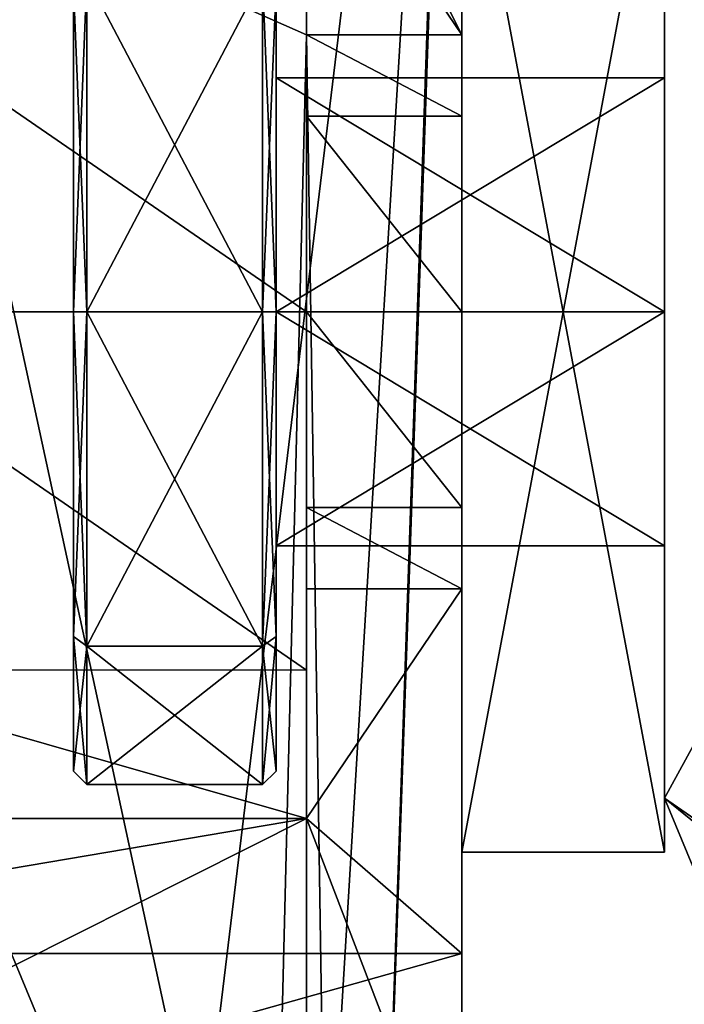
# Model space of a CAD drawing. Header units: millimetres. Extents: x -294 to 294, y -42 to 416.
# Tile 360 of 364: x 262 to 272, y 372 to 386. Entities that reach past the tile are written whole.
import ezdxf

# ---------------------------------------------------------------- set-up
doc = ezdxf.new("R2010")
doc.units = ezdxf.units.MM
doc.header["$LTSCALE"] = 65.185185
for name, color, linetype in [('2721', 7, 'CONTINUOUS'), ('2752', 7, 'CONTINUOUS'), ('2761', 7, 'CONTINUOUS'), ('2779', 7, 'CONTINUOUS'), ('2784', 7, 'CONTINUOUS'), ('2785', 7, 'CONTINUOUS'), ('2791', 7, 'CONTINUOUS'), ('2792', 7, 'CONTINUOUS'), ('2793', 7, 'CONTINUOUS'), ('2794', 7, 'CONTINUOUS'), ('2796', 7, 'CONTINUOUS'), ('2798', 7, 'CONTINUOUS'), ('2799', 7, 'CONTINUOUS'), ('2800', 7, 'CONTINUOUS'), ('2802', 7, 'CONTINUOUS'), ('2803', 7, 'CONTINUOUS'), ('2805', 7, 'CONTINUOUS'), ('2806', 7, 'CONTINUOUS'), ('2807', 7, 'CONTINUOUS'), ('2809', 7, 'CONTINUOUS'), ('2811', 7, 'CONTINUOUS'), ('2815', 7, 'CONTINUOUS'), ('2816', 7, 'CONTINUOUS'), ('2821', 7, 'CONTINUOUS'), ('2839', 7, 'CONTINUOUS'), ('2845', 7, 'CONTINUOUS'), ('2847', 7, 'CONTINUOUS'), ('2848', 7, 'CONTINUOUS'), ('2849', 7, 'CONTINUOUS'), ('2851', 7, 'CONTINUOUS'), ('2852', 7, 'CONTINUOUS'), ('2853', 7, 'CONTINUOUS'), ('2854', 7, 'CONTINUOUS'), ('2855', 7, 'CONTINUOUS'), ('2857', 7, 'CONTINUOUS'), ('2866', 7, 'CONTINUOUS'), ('3390', 7, 'CONTINUOUS'), ('3397', 7, 'CONTINUOUS'), ('3398', 7, 'CONTINUOUS'), ('3399', 7, 'CONTINUOUS'), ('3400', 7, 'CONTINUOUS'), ('3401', 7, 'CONTINUOUS'), ('3402', 7, 'CONTINUOUS'), ('3403', 7, 'CONTINUOUS'), ('3404', 7, 'CONTINUOUS'), ('3405', 7, 'CONTINUOUS'), ('3406', 7, 'CONTINUOUS'), ('3407', 7, 'CONTINUOUS'), ('3408', 7, 'CONTINUOUS'), ('3409', 7, 'CONTINUOUS'), ('3410', 7, 'CONTINUOUS'), ('3411', 7, 'CONTINUOUS'), ('3412', 7, 'CONTINUOUS'), ('3413', 7, 'CONTINUOUS'), ('3414', 7, 'CONTINUOUS'), ('3415', 7, 'CONTINUOUS'), ('3416', 7, 'CONTINUOUS'), ('3417', 7, 'CONTINUOUS'), ('3418', 7, 'CONTINUOUS'), ('3419', 7, 'CONTINUOUS')]:
    doc.layers.add(name, color=color, linetype=linetype)

msp = doc.modelspace()

# ---------------------------------------------------------------- linework, layer by layer
at = {"layer": '2721', "linetype": 'Continuous'}
for points in [[(258.3, 389.5, -360.005), (261.554, 345.5, -361.541), (265.027, 346.903, -361.492), (258.3, 389.5, -360.005)], [(266, 389.5, -360.005), (258.3, 389.5, -360.005), (266, 386.1, -360.123), (266, 389.5, -360.005)], [(266, 386.1, -360.123), (258.3, 389.5, -360.005), (265.027, 346.903, -361.492), (266, 386.1, -360.123)], [(266.551, 350.326, -361.373), (266, 386.1, -360.123), (265.027, 346.903, -361.492), (266.551, 350.326, -361.373)], [(267.8, 386.1, -360.123), (266, 386.1, -360.123), (266.551, 350.326, -361.373), (267.8, 386.1, -360.123)]]:
    msp.add_3dface(points, dxfattribs=at)
at = {"layer": '2752', "linetype": 'Continuous'}
for points in [[(0, 411.5, -7.252), (275.237, 411.5, -6.291), (0, 369.18, -5.775), (0, 411.5, -7.252)], [(0, 369.18, -5.775), (275.237, 411.5, -6.291), (276.74, 368.446, -4.782), (0, 369.18, -5.775)]]:
    msp.add_3dface(points, dxfattribs=at)
at = {"layer": '2761', "linetype": 'Continuous'}
for points in [[(268.3, 401.179, -362.097), (261.554, 345.5, -364.041), (253.151, 414, -361.649), (268.3, 401.179, -362.097)], [(265.028, 346.904, -363.992), (261.554, 345.5, -364.041), (268.3, 401.179, -362.097), (265.028, 346.904, -363.992)], [(266.551, 350.326, -363.873), (265.028, 346.904, -363.992), (268.3, 401.179, -362.097), (266.551, 350.326, -363.873)], [(267.8, 386.1, -362.623), (266.551, 350.326, -363.873), (268.3, 401.179, -362.097), (267.8, 386.1, -362.623)], [(268.3, 386.1, -362.623), (267.8, 386.1, -362.623), (268.3, 401.179, -362.097), (268.3, 386.1, -362.623)]]:
    msp.add_3dface(points, dxfattribs=at)
at = {"layer": '2779', "linetype": 'Continuous'}
for points in [[(-275.149, 414, -4.351), (-276.794, 366.908, -2.706), (276.794, 366.908, -2.706), (-275.149, 414, -4.351)], [(275.149, 414, -4.351), (-275.149, 414, -4.351), (276.794, 366.908, -2.706), (275.149, 414, -4.351)]]:
    msp.add_3dface(points, dxfattribs=at)
at = {"layer": '2784', "linetype": 'Continuous'}
for points in [[(266, 411.5, -32.768), (266, 411.5, -31.453), (266, 363.06, -29.762), (266, 411.5, -32.768)], [(266, 361.965, -31.05), (266, 411.5, -32.768), (266, 363.06, -29.762), (266, 361.965, -31.05)]]:
    msp.add_3dface(points, dxfattribs=at)
at = {"layer": '2785', "linetype": 'Continuous'}
for points in [[(266, 411.5, -32.768), (266, 361.965, -31.05), (255.524, 410.384, -32.766), (266, 411.5, -32.768)], [(255.524, 410.384, -32.766), (266, 361.965, -31.05), (254.716, 389.173, -32.033), (255.524, 410.384, -32.766)], [(254.716, 389.173, -32.033), (266, 361.965, -31.05), (253.781, 368.195, -31.309), (254.716, 389.173, -32.033)]]:
    msp.add_3dface(points, dxfattribs=at)
at = {"layer": '2791', "linetype": 'Continuous'}
for points in [[(268.3, 368.5, -313.125), (266, 374.5, -313.177), (268.3, 377.9, -313.207), (268.3, 368.5, -313.125)], [(268.3, 377.9, -313.207), (266, 374.5, -313.177), (266, 377.9, -313.207), (268.3, 377.9, -313.207)], [(266, 374.5, -313.177), (254.062, 368.5, -313.125), (258.3, 374.5, -313.177), (266, 374.5, -313.177)], [(254.062, 368.5, -313.125), (266, 374.5, -313.177), (268.3, 368.5, -313.125), (254.062, 368.5, -313.125)]]:
    msp.add_3dface(points, dxfattribs=at)
at = {"layer": '2792', "linetype": 'Continuous'}
for points in [[(266, 386.1, -87.5), (266, 384.899, -84.601), (266, 389.5, -87.5), (266, 386.1, -87.5)], [(266, 389.5, -87.5), (266, 384.899, -84.601), (266, 387.302, -82.195), (266, 389.5, -87.5)], [(266, 386.1, -142.5), (266, 386.1, -87.5), (266, 389.5, -142.5), (266, 386.1, -142.5)], [(266, 389.5, -142.5), (266, 386.1, -87.5), (266, 389.5, -87.5), (266, 389.5, -142.5)], [(266, 384.899, -84.601), (266, 382, -83.4), (266, 387.302, -82.195), (266, 384.899, -84.601)], [(266, 387.302, -82.195), (266, 382, -83.4), (266, 376.695, -82.198), (266, 387.302, -82.195)], [(266, 382, -80), (266, 387.302, -82.195), (266, 376.695, -82.198), (266, 382, -80)], [(266, 382, -83.4), (266, 379.101, -84.601), (266, 376.695, -82.198), (266, 382, -83.4)], [(266, 379.101, -84.601), (266, 377.9, -87.5), (266, 376.695, -82.198), (266, 379.101, -84.601)], [(266, 376.695, -82.198), (266, 377.9, -87.5), (266, 374.5, -87.5), (266, 376.695, -82.198)], [(266, 374.5, -87.5), (266, 377.9, -87.5), (266, 377.9, -90.92), (266, 374.5, -87.5)], [(266, 374.5, -98.211), (266, 374.5, -87.5), (266, 377.9, -90.92), (266, 374.5, -98.211)]]:
    msp.add_3dface(points, dxfattribs=at)
at = {"layer": '2793', "linetype": 'Continuous'}
for points in [[(266, 389.5, -360.005), (266, 386.1, -360.123), (266, 386.1, -289.5), (266, 389.5, -360.005)], [(266, 389.5, -360.005), (266, 386.1, -289.5), (266, 389.5, -289.5), (266, 389.5, -360.005)], [(266, 386.1, -289.5), (266, 384.899, -286.601), (266, 389.5, -289.5), (266, 386.1, -289.5)], [(266, 389.5, -289.5), (266, 384.899, -286.601), (266, 387.302, -284.195), (266, 389.5, -289.5)], [(266, 384.899, -286.601), (266, 382, -285.4), (266, 387.302, -284.195), (266, 384.899, -286.601)], [(266, 387.302, -284.195), (266, 382, -285.4), (266, 376.695, -284.198), (266, 387.302, -284.195)], [(266, 382, -282), (266, 387.302, -284.195), (266, 376.695, -284.198), (266, 382, -282)], [(266, 382, -285.4), (266, 379.101, -286.601), (266, 376.695, -284.198), (266, 382, -285.4)], [(266, 379.101, -286.601), (266, 377.9, -289.5), (266, 376.695, -284.198), (266, 379.101, -286.601)], [(266, 377.9, -313.207), (266, 374.5, -313.177), (266, 374.5, -289.5), (266, 377.9, -313.207)], [(266, 377.9, -289.5), (266, 377.9, -313.207), (266, 374.5, -289.5), (266, 377.9, -289.5)], [(266, 376.695, -284.198), (266, 377.9, -289.5), (266, 374.5, -289.5), (266, 376.695, -284.198)]]:
    msp.add_3dface(points, dxfattribs=at)
at = {"layer": '2794', "linetype": 'Continuous'}
for points in [[(266, 384.899, -84.601), (266, 386.1, -87.5), (268.3, 384.899, -84.601), (266, 384.899, -84.601)], [(268.3, 384.899, -84.601), (266, 386.1, -87.5), (268.3, 386.1, -87.5), (268.3, 384.899, -84.601)], [(266, 382, -83.4), (266, 384.899, -84.601), (268.3, 382, -83.4), (266, 382, -83.4)], [(268.3, 382, -83.4), (266, 384.899, -84.601), (268.3, 384.899, -84.601), (268.3, 382, -83.4)], [(266, 379.101, -84.601), (266, 382, -83.4), (268.3, 379.101, -84.601), (266, 379.101, -84.601)], [(268.3, 379.101, -84.601), (266, 382, -83.4), (268.3, 382, -83.4), (268.3, 379.101, -84.601)], [(266, 377.9, -87.5), (266, 379.101, -84.601), (268.3, 377.9, -87.5), (266, 377.9, -87.5)], [(268.3, 377.9, -87.5), (266, 379.101, -84.601), (268.3, 379.101, -84.601), (268.3, 377.9, -87.5)]]:
    msp.add_3dface(points, dxfattribs=at)
at = {"layer": '2796', "linetype": 'Continuous'}
for points in [[(266, 377.9, -90.92), (266, 377.9, -87.5), (268.3, 377.9, -90.92), (266, 377.9, -90.92)], [(266, 377.9, -87.5), (268.3, 377.9, -87.5), (268.3, 377.9, -90.92), (266, 377.9, -87.5)]]:
    msp.add_3dface(points, dxfattribs=at)
at = {"layer": '2798', "linetype": 'Continuous'}
for points in [[(266, 374.5, -98.211), (266, 377.9, -90.92), (268.3, 377.9, -90.92), (266, 374.5, -98.211)], [(266, 374.5, -98.211), (268.3, 377.9, -90.92), (268.3, 372.5, -102.5), (266, 374.5, -98.211)], [(266, 374.5, -98.211), (254.202, 372.5, -102.5), (258.3, 374.5, -98.211), (266, 374.5, -98.211)], [(254.202, 372.5, -102.5), (266, 374.5, -98.211), (268.3, 372.5, -102.5), (254.202, 372.5, -102.5)]]:
    msp.add_3dface(points, dxfattribs=at)
at = {"layer": '2799', "linetype": 'Continuous'}
for points in [[(266, 374.5, -87.5), (266, 374.5, -98.211), (258.3, 374.5, -87.5), (266, 374.5, -87.5)], [(266, 374.5, -98.211), (258.3, 374.5, -98.211), (258.3, 374.5, -87.5), (266, 374.5, -98.211)]]:
    msp.add_3dface(points, dxfattribs=at)
at = {"layer": '2800', "linetype": 'Continuous'}
for points in [[(266, 387.302, -82.195), (266, 382, -80), (258.3, 387.305, -82.198), (266, 387.302, -82.195)], [(258.3, 387.305, -82.198), (266, 382, -80), (258.3, 382, -80), (258.3, 387.305, -82.198)], [(266, 382, -80), (266, 376.695, -82.198), (258.3, 382, -80), (266, 382, -80)], [(258.3, 382, -80), (266, 376.695, -82.198), (258.3, 376.698, -82.195), (258.3, 382, -80)], [(266, 376.695, -82.198), (266, 374.5, -87.5), (258.3, 376.698, -82.195), (266, 376.695, -82.198)], [(266, 374.5, -87.5), (258.3, 374.5, -87.5), (258.3, 376.698, -82.195), (266, 374.5, -87.5)]]:
    msp.add_3dface(points, dxfattribs=at)
at = {"layer": '2802', "linetype": 'Continuous'}
for points in [[(255.563, 411.5, -142.5), (268.3, 411.5, -142.5), (268.3, 386.1, -142.5), (255.563, 411.5, -142.5)], [(266, 389.5, -142.5), (255.563, 411.5, -142.5), (268.3, 386.1, -142.5), (266, 389.5, -142.5)], [(266, 386.1, -142.5), (266, 389.5, -142.5), (268.3, 386.1, -142.5), (266, 386.1, -142.5)]]:
    msp.add_3dface(points, dxfattribs=at)
at = {"layer": '2803', "linetype": 'Continuous'}
for points in [[(266, 386.1, -87.5), (266, 386.1, -142.5), (268.3, 386.1, -87.5), (266, 386.1, -87.5)], [(268.3, 386.1, -87.5), (266, 386.1, -142.5), (268.3, 386.1, -142.5), (268.3, 386.1, -87.5)]]:
    msp.add_3dface(points, dxfattribs=at)
at = {"layer": '2805', "linetype": 'Continuous'}
for points in [[(268.3, 401.179, -359.597), (268.3, 411.5, -359.237), (268.3, 386.1, -289.5), (268.3, 401.179, -359.597)], [(268.3, 411.5, -359.237), (268.3, 411.5, -259.5), (268.3, 386.1, -289.5), (268.3, 411.5, -359.237)], [(268.3, 386.1, -289.5), (268.3, 411.5, -259.5), (268.3, 384.899, -286.601), (268.3, 386.1, -289.5)], [(268.3, 384.899, -286.601), (268.3, 411.5, -259.5), (268.3, 382, -285.4), (268.3, 384.899, -286.601)], [(268.3, 382, -285.4), (268.3, 411.5, -259.5), (268.3, 390, -270.5), (268.3, 382, -285.4)], [(268.3, 411.5, -259.5), (268.3, 368.5, -259.5), (268.3, 374, -263.5), (268.3, 411.5, -259.5)], [(268.3, 411.5, -259.5), (268.3, 374, -263.5), (268.3, 390, -263.5), (268.3, 411.5, -259.5)], [(268.3, 401.179, -359.597), (268.3, 386.1, -362.623), (268.3, 401.179, -362.097), (268.3, 401.179, -359.597)], [(268.3, 386.1, -362.623), (268.3, 401.179, -359.597), (268.3, 386.1, -289.5), (268.3, 386.1, -362.623)], [(268.3, 379.101, -286.601), (268.3, 382, -285.4), (268.3, 390, -270.5), (268.3, 379.101, -286.601)], [(268.3, 374, -270.5), (268.3, 379.101, -286.601), (268.3, 390, -270.5), (268.3, 374, -270.5)], [(268.3, 377.9, -289.5), (268.3, 379.101, -286.601), (268.3, 374, -270.5), (268.3, 377.9, -289.5)], [(268.3, 368.5, -313.125), (268.3, 377.9, -313.207), (268.3, 377.9, -289.5), (268.3, 368.5, -313.125)], [(268.3, 368.5, -313.125), (268.3, 377.9, -289.5), (268.3, 374, -270.5), (268.3, 368.5, -313.125)], [(268.3, 368.5, -259.5), (268.3, 368.5, -313.125), (268.3, 374, -263.5), (268.3, 368.5, -259.5)], [(268.3, 374, -263.5), (268.3, 368.5, -313.125), (268.3, 374, -270.5), (268.3, 374, -263.5)]]:
    msp.add_3dface(points, dxfattribs=at)
at = {"layer": '2806', "linetype": 'Continuous'}
for points in [[(268.3, 411.5, -142.5), (268.3, 411.5, -57.5), (268.3, 386.1, -142.5), (268.3, 411.5, -142.5)], [(268.3, 411.5, -57.5), (268.3, 382, -83.4), (268.3, 384.899, -84.601), (268.3, 411.5, -57.5)], [(268.3, 382, -83.4), (268.3, 411.5, -57.5), (268.3, 390, -68.5), (268.3, 382, -83.4)], [(268.3, 411.5, -57.5), (268.3, 384.899, -84.601), (268.3, 386.1, -87.5), (268.3, 411.5, -57.5)], [(268.3, 411.5, -57.5), (268.3, 386.1, -87.5), (268.3, 386.1, -142.5), (268.3, 411.5, -57.5)], [(268.3, 411.5, -57.5), (268.3, 368.5, -57.5), (268.3, 374, -61.5), (268.3, 411.5, -57.5)], [(268.3, 411.5, -57.5), (268.3, 374, -61.5), (268.3, 390, -61.5), (268.3, 411.5, -57.5)], [(268.3, 379.101, -84.601), (268.3, 382, -83.4), (268.3, 390, -68.5), (268.3, 379.101, -84.601)], [(268.3, 374, -68.5), (268.3, 379.101, -84.601), (268.3, 390, -68.5), (268.3, 374, -68.5)], [(268.3, 377.9, -87.5), (268.3, 379.101, -84.601), (268.3, 368.5, -102.5), (268.3, 377.9, -87.5)], [(268.3, 368.5, -102.5), (268.3, 379.101, -84.601), (268.3, 374, -68.5), (268.3, 368.5, -102.5)], [(268.3, 377.9, -90.92), (268.3, 377.9, -87.5), (268.3, 368.5, -102.5), (268.3, 377.9, -90.92)], [(268.3, 372.5, -102.5), (268.3, 377.9, -90.92), (268.3, 368.5, -102.5), (268.3, 372.5, -102.5)], [(268.3, 368.5, -57.5), (268.3, 368.5, -102.5), (268.3, 374, -61.5), (268.3, 368.5, -57.5)], [(268.3, 374, -61.5), (268.3, 368.5, -102.5), (268.3, 374, -68.5), (268.3, 374, -61.5)]]:
    msp.add_3dface(points, dxfattribs=at)
at = {"layer": '2807', "linetype": 'Continuous'}
for points in [[(266, 386.1, -360.123), (267.8, 386.1, -360.123), (268.3, 386.1, -289.5), (266, 386.1, -360.123)], [(266, 386.1, -289.5), (266, 386.1, -360.123), (268.3, 386.1, -289.5), (266, 386.1, -289.5)], [(267.8, 386.1, -360.123), (267.8, 386.1, -362.623), (268.3, 386.1, -289.5), (267.8, 386.1, -360.123)], [(267.8, 386.1, -362.623), (268.3, 386.1, -362.623), (268.3, 386.1, -289.5), (267.8, 386.1, -362.623)]]:
    msp.add_3dface(points, dxfattribs=at)
at = {"layer": '2809', "linetype": 'Continuous'}
for points in [[(266, 384.899, -286.601), (266, 386.1, -289.5), (268.3, 384.899, -286.601), (266, 384.899, -286.601)], [(266, 386.1, -289.5), (268.3, 386.1, -289.5), (268.3, 384.899, -286.601), (266, 386.1, -289.5)], [(266, 382, -285.4), (266, 384.899, -286.601), (268.3, 382, -285.4), (266, 382, -285.4)], [(266, 384.899, -286.601), (268.3, 384.899, -286.601), (268.3, 382, -285.4), (266, 384.899, -286.601)], [(266, 379.101, -286.601), (266, 382, -285.4), (268.3, 379.101, -286.601), (266, 379.101, -286.601)], [(266, 382, -285.4), (268.3, 382, -285.4), (268.3, 379.101, -286.601), (266, 382, -285.4)], [(266, 377.9, -289.5), (266, 379.101, -286.601), (268.3, 377.9, -289.5), (266, 377.9, -289.5)], [(266, 379.101, -286.601), (268.3, 379.101, -286.601), (268.3, 377.9, -289.5), (266, 379.101, -286.601)]]:
    msp.add_3dface(points, dxfattribs=at)
at = {"layer": '2811', "linetype": 'Continuous'}
for points in [[(268.3, 377.9, -313.207), (266, 377.9, -313.207), (266, 377.9, -289.5), (268.3, 377.9, -313.207)], [(268.3, 377.9, -313.207), (266, 377.9, -289.5), (268.3, 377.9, -289.5), (268.3, 377.9, -313.207)]]:
    msp.add_3dface(points, dxfattribs=at)
at = {"layer": '2815', "linetype": 'Continuous'}
for points in [[(266, 374.5, -313.177), (258.3, 374.5, -313.177), (258.3, 374.5, -289.5), (266, 374.5, -313.177)], [(266, 374.5, -289.5), (266, 374.5, -313.177), (258.3, 374.5, -289.5), (266, 374.5, -289.5)]]:
    msp.add_3dface(points, dxfattribs=at)
at = {"layer": '2816', "linetype": 'Continuous'}
for points in [[(266, 387.302, -284.195), (266, 382, -282), (258.3, 387.305, -284.198), (266, 387.302, -284.195)], [(266, 382, -282), (258.3, 382, -282), (258.3, 387.305, -284.198), (266, 382, -282)], [(266, 382, -282), (266, 376.695, -284.198), (258.3, 382, -282), (266, 382, -282)], [(266, 376.695, -284.198), (258.3, 376.698, -284.195), (258.3, 382, -282), (266, 376.695, -284.198)], [(266, 376.695, -284.198), (266, 374.5, -289.5), (258.3, 376.698, -284.195), (266, 376.695, -284.198)], [(266, 374.5, -289.5), (258.3, 374.5, -289.5), (258.3, 376.698, -284.195), (266, 374.5, -289.5)]]:
    msp.add_3dface(points, dxfattribs=at)
at = {"layer": '2821', "linetype": 'Continuous'}
for points in [[(267.8, 386.1, -360.123), (266.551, 350.326, -361.373), (267.8, 386.1, -362.623), (267.8, 386.1, -360.123)], [(266.551, 350.326, -361.373), (266.551, 350.326, -363.873), (267.8, 386.1, -362.623), (266.551, 350.326, -361.373)]]:
    msp.add_3dface(points, dxfattribs=at)
at = {"layer": '2839', "linetype": 'Continuous'}
for points in [[(268.3, 411.5, -259.5), (255.563, 411.5, -259.5), (254.062, 368.5, -259.5), (268.3, 411.5, -259.5)], [(268.3, 411.5, -259.5), (254.062, 368.5, -259.5), (268.3, 368.5, -259.5), (268.3, 411.5, -259.5)]]:
    msp.add_3dface(points, dxfattribs=at)
at = {"layer": '2845', "linetype": 'Continuous'}
for points in [[(254.062, 368.5, -102.5), (254.202, 372.5, -102.5), (268.3, 372.5, -102.5), (254.062, 368.5, -102.5)], [(254.062, 368.5, -102.5), (268.3, 372.5, -102.5), (268.3, 368.5, -102.5), (254.062, 368.5, -102.5)]]:
    msp.add_3dface(points, dxfattribs=at)
at = {"layer": '2847', "linetype": 'Continuous'}
for points in [[(268.3, 411.5, -57.5), (255.563, 411.5, -57.5), (254.062, 368.5, -57.5), (268.3, 411.5, -57.5)], [(268.3, 411.5, -57.5), (254.062, 368.5, -57.5), (268.3, 368.5, -57.5), (268.3, 411.5, -57.5)]]:
    msp.add_3dface(points, dxfattribs=at)
at = {"layer": '2848', "linetype": 'Continuous'}
for points in [[(268.3, 374, -263.5), (268.3, 374, -270.5), (271.3, 374, -263.5), (268.3, 374, -263.5)], [(271.3, 374, -263.5), (268.3, 374, -270.5), (271.3, 374, -270.5), (271.3, 374, -263.5)]]:
    msp.add_3dface(points, dxfattribs=at)
at = {"layer": '2849', "linetype": 'Continuous'}
for points in [[(268.3, 390, -263.5), (268.3, 374, -263.5), (271.3, 390, -263.5), (268.3, 390, -263.5)], [(268.3, 374, -263.5), (271.3, 374, -263.5), (271.3, 390, -263.5), (268.3, 374, -263.5)]]:
    msp.add_3dface(points, dxfattribs=at)
at = {"layer": '2851', "linetype": 'Continuous'}
for points in [[(268.3, 374, -270.5), (268.3, 390, -270.5), (271.3, 374, -270.5), (268.3, 374, -270.5)], [(271.3, 374, -270.5), (268.3, 390, -270.5), (271.3, 390, -270.5), (271.3, 374, -270.5)]]:
    msp.add_3dface(points, dxfattribs=at)
at = {"layer": '2852', "linetype": 'Continuous'}
for points in [[(271.3, 374, -263.5), (271.3, 374, -270.5), (271.3, 390, -270.5), (271.3, 374, -263.5)], [(271.3, 390, -263.5), (271.3, 374, -263.5), (271.3, 390, -270.5), (271.3, 390, -263.5)]]:
    msp.add_3dface(points, dxfattribs=at)
at = {"layer": '2853', "linetype": 'Continuous'}
for points in [[(271.3, 374, -61.5), (271.3, 374, -68.5), (271.3, 390, -68.5), (271.3, 374, -61.5)], [(271.3, 390, -61.5), (271.3, 374, -61.5), (271.3, 390, -68.5), (271.3, 390, -61.5)]]:
    msp.add_3dface(points, dxfattribs=at)
at = {"layer": '2854', "linetype": 'Continuous'}
for points in [[(268.3, 374, -61.5), (268.3, 374, -68.5), (271.3, 374, -61.5), (268.3, 374, -61.5)], [(268.3, 374, -68.5), (271.3, 374, -68.5), (271.3, 374, -61.5), (268.3, 374, -68.5)]]:
    msp.add_3dface(points, dxfattribs=at)
at = {"layer": '2855', "linetype": 'Continuous'}
for points in [[(268.3, 390, -61.5), (268.3, 374, -61.5), (271.3, 390, -61.5), (268.3, 390, -61.5)], [(268.3, 374, -61.5), (271.3, 374, -61.5), (271.3, 390, -61.5), (268.3, 374, -61.5)]]:
    msp.add_3dface(points, dxfattribs=at)
at = {"layer": '2857', "linetype": 'Continuous'}
for points in [[(268.3, 374, -68.5), (268.3, 390, -68.5), (271.3, 374, -68.5), (268.3, 374, -68.5)], [(271.3, 374, -68.5), (268.3, 390, -68.5), (271.3, 390, -68.5), (271.3, 374, -68.5)]]:
    msp.add_3dface(points, dxfattribs=at)
at = {"layer": '2866', "linetype": 'Continuous'}
for points in [[(266, 363.06, -29.762), (266, 411.5, -31.453), (252.741, 365.424, -29.798), (266, 363.06, -29.762)], [(266, 411.5, -31.453), (253.45, 368.177, -29.897), (252.741, 365.424, -29.798), (266, 411.5, -31.453)], [(266, 411.5, -31.453), (254.556, 389.835, -30.657), (253.45, 368.177, -29.897), (266, 411.5, -31.453)]]:
    msp.add_3dface(points, dxfattribs=at)
at = {"layer": '3390', "linetype": 'Continuous'}
for points in [[(271.3, 374.8, -17), (271.886, 373.386, -17), (284, 398, -17), (271.3, 374.8, -17)], [(271.3, 389.2, -17), (271.3, 374.8, -17), (284, 398, -17), (271.3, 389.2, -17)]]:
    msp.add_3dface(points, dxfattribs=at)
at = {"layer": '3397', "linetype": 'Continuous'}
for points in [[(271.886, 373.386, -17), (271.3, 374.8, -17), (271.886, 373.386, -317), (271.886, 373.386, -17)], [(271.3, 374.8, -17), (271.3, 374.8, -317), (271.886, 373.386, -317), (271.3, 374.8, -17)]]:
    msp.add_3dface(points, dxfattribs=at)
at = {"layer": '3398', "linetype": 'Continuous'}
for points in [[(271.3, 374.8, -17), (271.3, 389.2, -17), (271.3, 385.464, -85.5), (271.3, 374.8, -17)], [(271.3, 389.2, -17), (271.3, 389.2, -317), (271.3, 385.464, -85.5), (271.3, 389.2, -17)], [(271.3, 389.2, -317), (271.3, 374.8, -317), (271.3, 378.536, -292.5), (271.3, 389.2, -317)], [(271.3, 382, -294.5), (271.3, 389.2, -317), (271.3, 378.536, -292.5), (271.3, 382, -294.5)], [(271.3, 389.2, -317), (271.3, 382, -294.5), (271.3, 385.464, -292.5), (271.3, 389.2, -317)], [(271.3, 385.464, -288.5), (271.3, 389.2, -317), (271.3, 385.464, -292.5), (271.3, 385.464, -288.5)], [(271.3, 389.2, -317), (271.3, 385.464, -288.5), (271.3, 382, -91.5), (271.3, 389.2, -317)], [(271.3, 389.2, -317), (271.3, 382, -91.5), (271.3, 385.464, -89.5), (271.3, 389.2, -317)], [(271.3, 385.464, -85.5), (271.3, 389.2, -317), (271.3, 385.464, -89.5), (271.3, 385.464, -85.5)], [(271.3, 382, -83.5), (271.3, 374.8, -17), (271.3, 385.464, -85.5), (271.3, 382, -83.5)], [(271.3, 385.464, -288.5), (271.3, 382, -286.5), (271.3, 382, -91.5), (271.3, 385.464, -288.5)], [(271.3, 378.536, -288.5), (271.3, 374.8, -17), (271.3, 382, -286.5), (271.3, 378.536, -288.5)], [(271.3, 382, -286.5), (271.3, 374.8, -17), (271.3, 378.536, -89.5), (271.3, 382, -286.5)], [(271.3, 378.536, -85.5), (271.3, 374.8, -17), (271.3, 382, -83.5), (271.3, 378.536, -85.5)], [(271.3, 382, -91.5), (271.3, 382, -286.5), (271.3, 378.536, -89.5), (271.3, 382, -91.5)], [(271.3, 374.8, -317), (271.3, 374.8, -17), (271.3, 378.536, -292.5), (271.3, 374.8, -317)], [(271.3, 378.536, -292.5), (271.3, 374.8, -17), (271.3, 378.536, -288.5), (271.3, 378.536, -292.5)], [(271.3, 378.536, -89.5), (271.3, 374.8, -17), (271.3, 378.536, -85.5), (271.3, 378.536, -89.5)]]:
    msp.add_3dface(points, dxfattribs=at)
at = {"layer": '3399', "linetype": 'Continuous'}
for points in [[(271.3, 382, -91.5), (271.3, 378.536, -89.5), (265.55, 382, -91.5), (271.3, 382, -91.5)], [(265.55, 382, -91.5), (271.3, 378.536, -89.5), (265.55, 378.536, -89.5), (265.55, 382, -91.5)], [(271.3, 378.536, -85.5), (271.3, 382, -83.5), (265.55, 378.536, -85.5), (271.3, 378.536, -85.5)], [(265.55, 378.536, -85.5), (271.3, 382, -83.5), (265.55, 382, -83.5), (265.55, 378.536, -85.5)], [(271.3, 378.536, -89.5), (271.3, 378.536, -85.5), (265.55, 378.536, -89.5), (271.3, 378.536, -89.5)], [(265.55, 378.536, -89.5), (271.3, 378.536, -85.5), (265.55, 378.536, -85.5), (265.55, 378.536, -89.5)]]:
    msp.add_3dface(points, dxfattribs=at)
at = {"layer": '3400', "linetype": 'Continuous'}
for points in [[(271.3, 385.464, -89.5), (271.3, 382, -91.5), (265.55, 385.464, -89.5), (271.3, 385.464, -89.5)], [(271.3, 382, -91.5), (265.55, 382, -91.5), (265.55, 385.464, -89.5), (271.3, 382, -91.5)], [(271.3, 382, -83.5), (271.3, 385.464, -85.5), (265.55, 382, -83.5), (271.3, 382, -83.5)], [(271.3, 385.464, -85.5), (271.3, 385.464, -89.5), (265.55, 385.464, -85.5), (271.3, 385.464, -85.5)], [(265.55, 382, -83.5), (271.3, 385.464, -85.5), (265.55, 385.464, -85.5), (265.55, 382, -83.5)], [(265.55, 385.464, -85.5), (271.3, 385.464, -89.5), (265.55, 385.464, -89.5), (265.55, 385.464, -85.5)]]:
    msp.add_3dface(points, dxfattribs=at)
at = {"layer": '3401', "linetype": 'Continuous'}
for points in [[(265.55, 385.464, -85.5), (265.55, 385.464, -89.5), (265.55, 388.8, -87.5), (265.55, 385.464, -85.5)], [(265.55, 386.809, -82.693), (265.55, 385.464, -85.5), (265.55, 388.8, -87.5), (265.55, 386.809, -82.693)], [(265.55, 388.8, -87.5), (265.55, 385.464, -89.5), (265.55, 386.807, -92.309), (265.55, 388.8, -87.5)], [(265.55, 382, -83.5), (265.55, 385.464, -85.5), (265.55, 386.809, -82.693), (265.55, 382, -83.5)], [(265.55, 382, -83.5), (265.55, 386.809, -82.693), (265.55, 377.193, -82.691), (265.55, 382, -83.5)], [(265.55, 386.809, -82.693), (265.55, 382, -80.7), (265.55, 377.193, -82.691), (265.55, 386.809, -82.693)], [(265.55, 385.464, -89.5), (265.55, 382, -91.5), (265.55, 386.807, -92.309), (265.55, 385.464, -89.5)], [(265.55, 386.807, -92.309), (265.55, 382, -91.5), (265.55, 377.191, -92.307), (265.55, 386.807, -92.309)], [(265.55, 382, -94.3), (265.55, 386.807, -92.309), (265.55, 377.191, -92.307), (265.55, 382, -94.3)], [(265.55, 382, -91.5), (265.55, 378.536, -89.5), (265.55, 377.191, -92.307), (265.55, 382, -91.5)], [(265.55, 378.536, -85.5), (265.55, 382, -83.5), (265.55, 377.193, -82.691), (265.55, 378.536, -85.5)], [(265.55, 378.536, -89.5), (265.55, 378.536, -85.5), (265.55, 375.2, -87.5), (265.55, 378.536, -89.5)], [(265.55, 377.191, -92.307), (265.55, 378.536, -89.5), (265.55, 375.2, -87.5), (265.55, 377.191, -92.307)], [(265.55, 375.2, -87.5), (265.55, 378.536, -85.5), (265.55, 377.193, -82.691), (265.55, 375.2, -87.5)]]:
    msp.add_3dface(points, dxfattribs=at)
at = {"layer": '3402', "linetype": 'Continuous'}
for points in [[(265.55, 388.8, -290.5), (265.55, 386.809, -285.693), (265.55, 385.464, -288.5), (265.55, 388.8, -290.5)], [(265.55, 386.807, -295.309), (265.55, 388.8, -290.5), (265.55, 385.464, -292.5), (265.55, 386.807, -295.309)], [(265.55, 385.464, -292.5), (265.55, 388.8, -290.5), (265.55, 385.464, -288.5), (265.55, 385.464, -292.5)], [(265.55, 386.809, -285.693), (265.55, 382, -283.7), (265.55, 377.193, -285.691), (265.55, 386.809, -285.693)], [(265.55, 386.809, -285.693), (265.55, 377.193, -285.691), (265.55, 382, -286.5), (265.55, 386.809, -285.693)], [(265.55, 386.809, -285.693), (265.55, 382, -286.5), (265.55, 385.464, -288.5), (265.55, 386.809, -285.693)], [(265.55, 382, -297.3), (265.55, 386.807, -295.309), (265.55, 377.191, -295.307), (265.55, 382, -297.3)], [(265.55, 377.191, -295.307), (265.55, 386.807, -295.309), (265.55, 382, -294.5), (265.55, 377.191, -295.307)], [(265.55, 382, -294.5), (265.55, 386.807, -295.309), (265.55, 385.464, -292.5), (265.55, 382, -294.5)], [(265.55, 378.536, -292.5), (265.55, 377.191, -295.307), (265.55, 382, -294.5), (265.55, 378.536, -292.5)], [(265.55, 382, -286.5), (265.55, 377.193, -285.691), (265.55, 378.536, -288.5), (265.55, 382, -286.5)], [(265.55, 375.2, -290.5), (265.55, 377.191, -295.307), (265.55, 378.536, -292.5), (265.55, 375.2, -290.5)], [(265.55, 377.193, -285.691), (265.55, 375.2, -290.5), (265.55, 378.536, -288.5), (265.55, 377.193, -285.691)], [(265.55, 378.536, -288.5), (265.55, 375.2, -290.5), (265.55, 378.536, -292.5), (265.55, 378.536, -288.5)]]:
    msp.add_3dface(points, dxfattribs=at)
at = {"layer": '3403', "linetype": 'Continuous'}
for points in [[(265.35, 382, -80.5), (265.55, 386.809, -82.693), (265.35, 386.95, -82.55), (265.35, 382, -80.5)], [(265.55, 386.807, -92.309), (265.55, 382, -94.3), (265.35, 386.95, -92.45), (265.55, 386.807, -92.309)], [(265.35, 386.95, -92.45), (265.55, 382, -94.3), (265.35, 382, -94.5), (265.35, 386.95, -92.45)], [(265.55, 382, -80.7), (265.55, 386.809, -82.693), (265.35, 382, -80.5), (265.55, 382, -80.7)]]:
    msp.add_3dface(points, dxfattribs=at)
at = {"layer": '3404', "linetype": 'Continuous'}
for points in [[(265.55, 377.193, -82.691), (265.55, 382, -80.7), (265.35, 377.05, -82.55), (265.55, 377.193, -82.691)], [(265.55, 382, -80.7), (265.35, 382, -80.5), (265.35, 377.05, -82.55), (265.55, 382, -80.7)], [(265.55, 382, -94.3), (265.55, 377.191, -92.307), (265.35, 382, -94.5), (265.55, 382, -94.3)], [(265.35, 382, -94.5), (265.55, 377.191, -92.307), (265.35, 377.05, -92.45), (265.35, 382, -94.5)], [(265.55, 375.2, -87.5), (265.55, 377.193, -82.691), (265.35, 375, -87.5), (265.55, 375.2, -87.5)], [(265.35, 375, -87.5), (265.55, 377.193, -82.691), (265.35, 377.05, -82.55), (265.35, 375, -87.5)], [(265.55, 377.191, -92.307), (265.55, 375.2, -87.5), (265.35, 377.05, -92.45), (265.55, 377.191, -92.307)], [(265.35, 377.05, -92.45), (265.55, 375.2, -87.5), (265.35, 375, -87.5), (265.35, 377.05, -92.45)]]:
    msp.add_3dface(points, dxfattribs=at)
at = {"layer": '3405', "linetype": 'Continuous'}
for points in [[(265.35, 377.05, -82.55), (265.35, 382, -80.5), (262.75, 377.05, -82.55), (265.35, 377.05, -82.55)], [(262.75, 377.05, -82.55), (265.35, 382, -80.5), (262.75, 382, -80.5), (262.75, 377.05, -82.55)], [(265.35, 382, -94.5), (265.35, 377.05, -92.45), (262.75, 382, -94.5), (265.35, 382, -94.5)], [(262.75, 382, -94.5), (265.35, 377.05, -92.45), (262.75, 377.05, -92.45), (262.75, 382, -94.5)], [(265.35, 377.05, -92.45), (265.35, 375, -87.5), (262.75, 377.05, -92.45), (265.35, 377.05, -92.45)], [(265.35, 375, -87.5), (265.35, 377.05, -82.55), (262.75, 375, -87.5), (265.35, 375, -87.5)], [(265.35, 375, -87.5), (262.75, 375, -87.5), (262.75, 377.05, -92.45), (265.35, 375, -87.5)], [(262.75, 375, -87.5), (265.35, 377.05, -82.55), (262.75, 377.05, -82.55), (262.75, 375, -87.5)]]:
    msp.add_3dface(points, dxfattribs=at)
at = {"layer": '3406', "linetype": 'Continuous'}
for points in [[(262.75, 377.05, -82.55), (262.75, 382, -80.5), (262.55, 377.191, -82.693), (262.75, 377.05, -82.55)], [(262.55, 377.191, -82.693), (262.75, 382, -80.5), (262.55, 382, -80.7), (262.55, 377.191, -82.693)], [(262.75, 382, -94.5), (262.75, 377.05, -92.45), (262.55, 382, -94.3), (262.75, 382, -94.5)], [(262.55, 382, -94.3), (262.75, 377.05, -92.45), (262.55, 377.193, -92.309), (262.55, 382, -94.3)], [(262.75, 377.05, -92.45), (262.75, 375, -87.5), (262.55, 377.193, -92.309), (262.75, 377.05, -92.45)], [(262.75, 375, -87.5), (262.55, 375.2, -87.5), (262.55, 377.193, -92.309), (262.75, 375, -87.5)], [(262.55, 375.2, -87.5), (262.75, 377.05, -82.55), (262.55, 377.191, -82.693), (262.55, 375.2, -87.5)], [(262.75, 375, -87.5), (262.75, 377.05, -82.55), (262.55, 375.2, -87.5), (262.75, 375, -87.5)]]:
    msp.add_3dface(points, dxfattribs=at)
at = {"layer": '3407', "linetype": 'Continuous'}
for points in [[(262.55, 375.2, -87.5), (262.55, 377.191, -82.693), (262.55, 388.8, -87.5), (262.55, 375.2, -87.5)], [(262.55, 386.809, -92.307), (262.55, 375.2, -87.5), (262.55, 388.8, -87.5), (262.55, 386.809, -92.307)], [(262.55, 388.8, -87.5), (262.55, 377.191, -82.693), (262.55, 386.807, -82.691), (262.55, 388.8, -87.5)], [(262.55, 377.193, -92.309), (262.55, 375.2, -87.5), (262.55, 386.809, -92.307), (262.55, 377.193, -92.309)], [(262.55, 382, -94.3), (262.55, 377.193, -92.309), (262.55, 386.809, -92.307), (262.55, 382, -94.3)], [(262.55, 377.191, -82.693), (262.55, 382, -80.7), (262.55, 386.807, -82.691), (262.55, 377.191, -82.693)]]:
    msp.add_3dface(points, dxfattribs=at)
at = {"layer": '3408', "linetype": 'Continuous'}
for points in [[(262.55, 388.8, -290.5), (262.55, 386.809, -295.307), (262.55, 375.2, -290.5), (262.55, 388.8, -290.5)], [(262.55, 386.807, -285.691), (262.55, 388.8, -290.5), (262.55, 377.191, -285.693), (262.55, 386.807, -285.691)], [(262.55, 377.191, -285.693), (262.55, 388.8, -290.5), (262.55, 375.2, -290.5), (262.55, 377.191, -285.693)], [(262.55, 386.809, -295.307), (262.55, 382, -297.3), (262.55, 377.193, -295.309), (262.55, 386.809, -295.307)], [(262.55, 375.2, -290.5), (262.55, 386.809, -295.307), (262.55, 377.193, -295.309), (262.55, 375.2, -290.5)], [(262.55, 382, -283.7), (262.55, 386.807, -285.691), (262.55, 377.191, -285.693), (262.55, 382, -283.7)]]:
    msp.add_3dface(points, dxfattribs=at)
at = {"layer": '3409', "linetype": 'Continuous'}
for points in [[(262.55, 382, -80.7), (262.75, 382, -80.5), (262.75, 386.95, -82.55), (262.55, 382, -80.7)], [(262.75, 382, -94.5), (262.55, 386.809, -92.307), (262.75, 386.95, -92.45), (262.75, 382, -94.5)], [(262.55, 386.807, -82.691), (262.55, 382, -80.7), (262.75, 386.95, -82.55), (262.55, 386.807, -82.691)], [(262.75, 382, -94.5), (262.55, 382, -94.3), (262.55, 386.809, -92.307), (262.75, 382, -94.5)]]:
    msp.add_3dface(points, dxfattribs=at)
at = {"layer": '3410', "linetype": 'Continuous'}
for points in [[(265.35, 382, -80.5), (265.35, 386.95, -82.55), (262.75, 382, -80.5), (265.35, 382, -80.5)], [(262.75, 382, -80.5), (265.35, 386.95, -82.55), (262.75, 386.95, -82.55), (262.75, 382, -80.5)], [(265.35, 386.95, -92.45), (265.35, 382, -94.5), (262.75, 386.95, -92.45), (265.35, 386.95, -92.45)], [(265.35, 382, -94.5), (262.75, 382, -94.5), (262.75, 386.95, -92.45), (265.35, 382, -94.5)]]:
    msp.add_3dface(points, dxfattribs=at)
at = {"layer": '3411', "linetype": 'Continuous'}
for points in [[(262.75, 382, -297.5), (262.55, 386.809, -295.307), (262.75, 386.95, -295.45), (262.75, 382, -297.5)], [(262.55, 386.807, -285.691), (262.55, 382, -283.7), (262.75, 386.95, -285.55), (262.55, 386.807, -285.691)], [(262.75, 386.95, -285.55), (262.55, 382, -283.7), (262.75, 382, -283.5), (262.75, 386.95, -285.55)], [(262.55, 382, -297.3), (262.55, 386.809, -295.307), (262.75, 382, -297.5), (262.55, 382, -297.3)]]:
    msp.add_3dface(points, dxfattribs=at)
at = {"layer": '3412', "linetype": 'Continuous'}
for points in [[(262.55, 377.193, -295.309), (262.55, 382, -297.3), (262.75, 377.05, -295.45), (262.55, 377.193, -295.309)], [(262.55, 382, -297.3), (262.75, 382, -297.5), (262.75, 377.05, -295.45), (262.55, 382, -297.3)], [(262.55, 382, -283.7), (262.55, 377.191, -285.693), (262.75, 382, -283.5), (262.55, 382, -283.7)], [(262.75, 382, -283.5), (262.55, 377.191, -285.693), (262.75, 377.05, -285.55), (262.75, 382, -283.5)], [(262.55, 375.2, -290.5), (262.55, 377.193, -295.309), (262.75, 375, -290.5), (262.55, 375.2, -290.5)], [(262.75, 375, -290.5), (262.55, 377.193, -295.309), (262.75, 377.05, -295.45), (262.75, 375, -290.5)], [(262.55, 377.191, -285.693), (262.55, 375.2, -290.5), (262.75, 377.05, -285.55), (262.55, 377.191, -285.693)], [(262.75, 377.05, -285.55), (262.55, 375.2, -290.5), (262.75, 375, -290.5), (262.75, 377.05, -285.55)]]:
    msp.add_3dface(points, dxfattribs=at)
at = {"layer": '3413', "linetype": 'Continuous'}
for points in [[(262.75, 377.05, -295.45), (262.75, 382, -297.5), (265.35, 377.05, -295.45), (262.75, 377.05, -295.45)], [(265.35, 377.05, -295.45), (262.75, 382, -297.5), (265.35, 382, -297.5), (265.35, 377.05, -295.45)], [(262.75, 382, -283.5), (262.75, 377.05, -285.55), (265.35, 382, -283.5), (262.75, 382, -283.5)], [(265.35, 382, -283.5), (262.75, 377.05, -285.55), (265.35, 377.05, -285.55), (265.35, 382, -283.5)], [(262.75, 377.05, -285.55), (262.75, 375, -290.5), (265.35, 377.05, -285.55), (262.75, 377.05, -285.55)], [(262.75, 375, -290.5), (262.75, 377.05, -295.45), (265.35, 375, -290.5), (262.75, 375, -290.5)], [(265.35, 377.05, -285.55), (262.75, 375, -290.5), (265.35, 375, -290.5), (265.35, 377.05, -285.55)], [(265.35, 375, -290.5), (262.75, 377.05, -295.45), (265.35, 377.05, -295.45), (265.35, 375, -290.5)]]:
    msp.add_3dface(points, dxfattribs=at)
at = {"layer": '3414', "linetype": 'Continuous'}
for points in [[(262.75, 382, -297.5), (262.75, 386.95, -295.45), (265.35, 382, -297.5), (262.75, 382, -297.5)], [(265.35, 382, -297.5), (262.75, 386.95, -295.45), (265.35, 386.95, -295.45), (265.35, 382, -297.5)], [(262.75, 386.95, -285.55), (262.75, 382, -283.5), (265.35, 386.95, -285.55), (262.75, 386.95, -285.55)], [(262.75, 382, -283.5), (265.35, 382, -283.5), (265.35, 386.95, -285.55), (262.75, 382, -283.5)]]:
    msp.add_3dface(points, dxfattribs=at)
at = {"layer": '3415', "linetype": 'Continuous'}
for points in [[(265.35, 382, -283.5), (265.55, 386.809, -285.693), (265.35, 386.95, -285.55), (265.35, 382, -283.5)], [(265.55, 386.807, -295.309), (265.55, 382, -297.3), (265.35, 386.95, -295.45), (265.55, 386.807, -295.309)], [(265.55, 382, -297.3), (265.35, 382, -297.5), (265.35, 386.95, -295.45), (265.55, 382, -297.3)], [(265.55, 382, -283.7), (265.55, 386.809, -285.693), (265.35, 382, -283.5), (265.55, 382, -283.7)]]:
    msp.add_3dface(points, dxfattribs=at)
at = {"layer": '3416', "linetype": 'Continuous'}
for points in [[(265.55, 377.193, -285.691), (265.55, 382, -283.7), (265.35, 377.05, -285.55), (265.55, 377.193, -285.691)], [(265.55, 382, -283.7), (265.35, 382, -283.5), (265.35, 377.05, -285.55), (265.55, 382, -283.7)], [(265.55, 382, -297.3), (265.55, 377.191, -295.307), (265.35, 382, -297.5), (265.55, 382, -297.3)], [(265.55, 377.191, -295.307), (265.35, 377.05, -295.45), (265.35, 382, -297.5), (265.55, 377.191, -295.307)], [(265.55, 375.2, -290.5), (265.55, 377.193, -285.691), (265.35, 375, -290.5), (265.55, 375.2, -290.5)], [(265.55, 377.193, -285.691), (265.35, 377.05, -285.55), (265.35, 375, -290.5), (265.55, 377.193, -285.691)], [(265.55, 377.191, -295.307), (265.55, 375.2, -290.5), (265.35, 377.05, -295.45), (265.55, 377.191, -295.307)], [(265.55, 375.2, -290.5), (265.35, 375, -290.5), (265.35, 377.05, -295.45), (265.55, 375.2, -290.5)]]:
    msp.add_3dface(points, dxfattribs=at)
at = {"layer": '3417', "linetype": 'Continuous'}
for points in [[(271.3, 382, -294.5), (271.3, 378.536, -292.5), (265.55, 382, -294.5), (271.3, 382, -294.5)], [(271.3, 378.536, -292.5), (265.55, 378.536, -292.5), (265.55, 382, -294.5), (271.3, 378.536, -292.5)], [(271.3, 378.536, -288.5), (271.3, 382, -286.5), (265.55, 378.536, -288.5), (271.3, 378.536, -288.5)], [(271.3, 382, -286.5), (265.55, 382, -286.5), (265.55, 378.536, -288.5), (271.3, 382, -286.5)], [(271.3, 378.536, -292.5), (271.3, 378.536, -288.5), (265.55, 378.536, -292.5), (271.3, 378.536, -292.5)], [(271.3, 378.536, -288.5), (265.55, 378.536, -288.5), (265.55, 378.536, -292.5), (271.3, 378.536, -288.5)]]:
    msp.add_3dface(points, dxfattribs=at)
at = {"layer": '3418', "linetype": 'Continuous'}
for points in [[(271.3, 385.464, -292.5), (271.3, 382, -294.5), (265.55, 385.464, -292.5), (271.3, 385.464, -292.5)], [(271.3, 382, -294.5), (265.55, 382, -294.5), (265.55, 385.464, -292.5), (271.3, 382, -294.5)], [(271.3, 382, -286.5), (271.3, 385.464, -288.5), (265.55, 382, -286.5), (271.3, 382, -286.5)], [(271.3, 385.464, -288.5), (271.3, 385.464, -292.5), (265.55, 385.464, -288.5), (271.3, 385.464, -288.5)], [(265.55, 382, -286.5), (271.3, 385.464, -288.5), (265.55, 385.464, -288.5), (265.55, 382, -286.5)], [(271.3, 385.464, -292.5), (265.55, 385.464, -292.5), (265.55, 385.464, -288.5), (271.3, 385.464, -292.5)]]:
    msp.add_3dface(points, dxfattribs=at)
at = {"layer": '3419', "linetype": 'Continuous'}
for points in [[(284, 366, -317), (271.3, 389.2, -317), (271.886, 390.614, -317), (284, 366, -317)], [(271.3, 374.8, -317), (271.3, 389.2, -317), (284, 366, -317), (271.3, 374.8, -317)], [(271.3, 374.8, -317), (273.768, 372.8, -317), (271.886, 373.386, -317), (271.3, 374.8, -317)], [(273.768, 372.8, -317), (271.3, 374.8, -317), (284, 366, -317), (273.768, 372.8, -317)]]:
    msp.add_3dface(points, dxfattribs=at)

doc.saveas('drawing.dxf')
